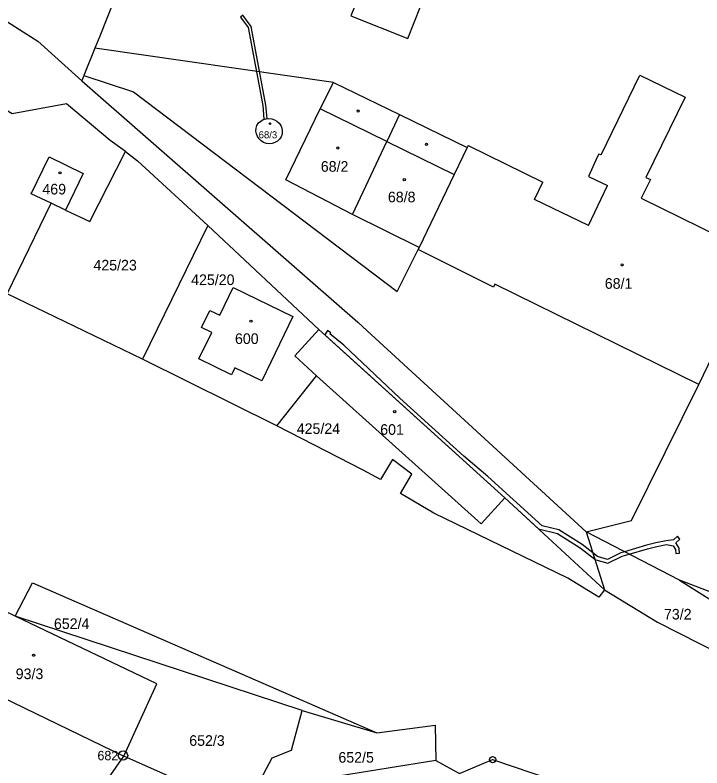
# Model space of a CAD drawing. Extents: x -758582 to -751794, y -998770 to -994350.
# Drawn here: x -755710.1 to -755599.9, y -995947.8 to -995827 of the extents above; entities that cross this region are included whole.
import ezdxf

# ---------------------------------------------------------------- set-up
doc = ezdxf.new("R2010")
doc.units = 0
for name, color, linetype in [('Hranice parcel', 7, 'Continuous'), ('Parcelní čísla', 7, 'Continuous'), ('Vnitřní kresba', 7, 'Continuous'), ('Věcná břemena k části', 7, 'Continuous'), ('Značky bodu BP', 7, 'Continuous'), ('Značky budov', 7, 'Continuous')]:
    doc.layers.add(name, color=color, linetype=linetype)

msp = doc.modelspace()

# ---------------------------------------------------------------- linework, layer by layer
at = {"layer": 'Hranice parcel'}
for p, q in [((-755697.31, -995832.34), (-755699.08, -995836.74)), ((-755699.08, -995836.74), (-755699.41, -995837.56)), ((-755656, -995859.04), (-755650.47, -995847.32)), ((-755698.14, -995860.15), (-755692.42, -995848.91)), ((-755704.34, -995857.22), (-755707.52, -995855.69)), ((-755711.39, -995871.74), (-755704.34, -995857.22)), ((-755702.05, -995858.32), (-755704.34, -995857.22)), ((-755702.05, -995858.32), (-755698.14, -995860.15)), ((-755679.19, -995860.78), (-755689.67, -995882.23)), ((-755679.19, -995860.78), (-755661.41, -995877.46)), ((-755689.67, -995882.23), (-755711.39, -995871.74)), ((-755661.41, -995877.46), (-755631.56, -995904.43)), ((-755668.12, -995892.91), (-755689.67, -995882.23)), ((-755668.12, -995892.91), (-755661.76, -995884.87)), ((-755631.56, -995904.43), (-755615.6, -995919.2)), ((-755618.51, -995909.9), (-755615.6, -995919.2)), ((-755603.54, -995917.67), (-755618.51, -995909.9)), ((-755603.54, -995917.67), (-755567.43, -995940.49)), ((-755615.6, -995919.2), (-755616.48, -995920.4)), ((-755664.07, -995938.54), (-755710.11, -995923.43)), ((-755664.07, -995938.54), (-755652.08, -995942.14)), ((-755702.52, -995959.96), (-755692.7, -995945.86)), ((-755679.79, -995951.58), (-755692.7, -995945.86)), ((-755642.66, -995946.59), (-755638.83, -995948.66))]:
    msp.add_line(p, q, dxfattribs=at)
for points in [[(-755646.75, -995803.42), (-755651.74, -995815.92), (-755656.25, -995827.17), (-755647.14, -995830.77), (-755643.06, -995820.45), (-755643.18, -995820.41), (-755639.72, -995811.47), (-755641.52, -995810.83), (-755639.17, -995804.99)], [(-755742.62, -995808.16), (-755706.48, -995831.21), (-755699.41, -995837.56)], [(-755691.81, -995818.51), (-755696.52, -995830.39), (-755697.31, -995832.34)], [(-755618.51, -995909.9), (-755611.25, -995908.1), (-755600.46, -995886.3), (-755590.57, -995865.79), (-755581.11, -995846.48), (-755574.92, -995833.7), (-755573.52, -995830.66)], [(-755692.42, -995848.91), (-755694.86, -995847.17), (-755701.86, -995841.26), (-755710.59, -995842.89), (-755716.73, -995839.14), (-755742.52, -995834.01)], [(-755699.41, -995837.56), (-755655.14, -995876.29), (-755653.67, -995877.65), (-755618.51, -995909.9)], [(-755656, -995859.04), (-755666.71, -995853.45), (-755661.2, -995842.09), (-755659.05, -995837.84), (-755648.44, -995842.99), (-755650.47, -995847.32)], [(-755667.28, -995846.11), (-755667.45, -995846.54), (-755667.71, -995846.92), (-755668.05, -995847.24), (-755668.45, -995847.47), (-755668.89, -995847.62), (-755669.35, -995847.67), (-755669.81, -995847.62), (-755669.82, -995847.62), (-755670.26, -995847.46), (-755670.65, -995847.22), (-755670.99, -995846.9), (-755671.24, -995846.52), (-755671.41, -995846.08), (-755671.48, -995845.63), (-755671.46, -995845.17), (-755671.33, -995844.72), (-755671.06, -995844.34), (-755670.71, -995844.03), (-755670.31, -995843.79), (-755669.87, -995843.65), (-755669.4, -995843.61), (-755668.96, -995843.66), (-755668.52, -995843.81), (-755668.12, -995844.05), (-755667.78, -995844.37), (-755667.51, -995844.75), (-755667.34, -995845.18), (-755667.26, -995845.64), (-755667.28, -995846.11)], [(-755650.47, -995847.32), (-755639.67, -995852.58), (-755645.29, -995864.29), (-755656, -995859.04)], [(-755707.52, -995855.69), (-755704.66, -995849.78), (-755699.22, -995852.42), (-755702.05, -995858.32)], [(-755692.42, -995848.91), (-755690.51, -995850.43), (-755679.19, -995860.78)], [(-755678.9, -995874.4), (-755677.26, -995875.18), (-755675.15, -995870.73), (-755665.58, -995875.38), (-755670.54, -995885.7), (-755674.88, -995883.63), (-755675.41, -995884.74), (-755680.64, -995882.18), (-755678.57, -995877.94), (-755680.22, -995877.13), (-755678.9, -995874.4)], [(-755661.41, -995877.46), (-755665.24, -995881.69), (-755661.76, -995884.87)], [(-755661.76, -995884.87), (-755635.35, -995908.62), (-755631.56, -995904.43)], [(-755616.48, -995920.4), (-755621.47, -995917.36), (-755642.94, -995906.89), (-755648.31, -995903.77), (-755646.47, -995900.65), (-755649.56, -995898.32), (-755651.51, -995901.54), (-755654.3, -995900.02), (-755668.12, -995892.91)], [(-755710.11, -995923.43), (-755719.28, -995919.02), (-755727.33, -995915.15)], [(-755710.11, -995923.43), (-755707.32, -995918.1), (-755652.08, -995942.14)], [(-755567.43, -995940.49), (-755568.03, -995931.24), (-755603.54, -995917.67)], [(-755615.6, -995919.2), (-755607.06, -995924.41), (-755576.33, -995940.02)], [(-755692.7, -995945.86), (-755687.4, -995934.28), (-755710.11, -995923.43)], [(-755735.66, -995925.11), (-755724.73, -995930.39), (-755692.7, -995945.86)], [(-755679.79, -995951.58), (-755671.18, -995950.47), (-755668.9, -995946.14), (-755665.76, -995944.92), (-755664.07, -995938.54)], [(-755652.08, -995942.14), (-755642.74, -995940.92), (-755642.66, -995946.59)], [(-755638.83, -995948.66), (-755633.53, -995946.43), (-755588.75, -995961.61), (-755575.67, -995964.66), (-755576.34, -995970.55)], [(-755642.66, -995946.59), (-755659.6, -995949.33), (-755663.62, -995959.94), (-755679.79, -995951.58)]]:
    msp.add_lwpolyline(points, dxfattribs=at)
at = {"layer": 'Vnitřní kresba'}
for p, q in [((-755616.09, -995849.42), (-755609.92, -995836.65)), ((-755609.92, -995836.65), (-755602.65, -995840.22)), ((-755602.65, -995840.22), (-755608.94, -995853.06)), ((-755650.47, -995847.32), (-755661.2, -995842.09)), ((-755648.44, -995842.99), (-755637.59, -995848.26)), ((-755637.59, -995848.26), (-755639.67, -995852.58)), ((-755637.43, -995847.94), (-755637.59, -995848.26)), ((-755637.43, -995847.94), (-755625.47, -995853.83)), ((-755616.75, -995849.81), (-755618.12, -995852.92)), ((-755616.49, -995849.33), (-755616.75, -995849.81)), ((-755616.09, -995849.42), (-755616.49, -995849.33)), ((-755618.12, -995852.92), (-755615.08, -995854.37)), ((-755608.22, -995853.41), (-755609.7, -995856.42)), ((-755608.94, -995853.06), (-755608.22, -995853.41)), ((-755626.81, -995856.61), (-755625.47, -995853.83)), ((-755618.16, -995860.77), (-755615.08, -995854.37)), ((-755618.16, -995860.77), (-755626.81, -995856.61)), ((-755609.7, -995856.42), (-755590.57, -995865.79)), ((-755645.29, -995864.29), (-755645.45, -995864.61)), ((-755633.37, -995870.65), (-755645.45, -995864.61)), ((-755633.15, -995870.2), (-755633.37, -995870.65)), ((-755600.46, -995886.3), (-755633.15, -995870.2))]:
    msp.add_line(p, q, dxfattribs=at)
at = {"layer": 'Věcná břemena k části'}
for points in [[(-755669.71, -995843.63), (-755669.89, -995841.47), (-755672.24, -995828.85), (-755673.59, -995827.05), (-755673.99, -995827.35), (-755672.71, -995829.05), (-755670.39, -995841.53), (-755670.21, -995843.75), (-755669.96, -995843.67)], [(-755645.45, -995864.61), (-755645.29, -995864.29), (-755656, -995859.04), (-755666.71, -995853.45), (-755661.2, -995842.09), (-755659.05, -995837.84), (-755697.31, -995832.34), (-755699.08, -995836.74), (-755691.11, -995839.35), (-755648.86, -995871.39)], [(-755667.26, -995845.64), (-755667.28, -995846.11), (-755667.45, -995846.54), (-755667.71, -995846.92), (-755668.05, -995847.24), (-755668.45, -995847.48), (-755668.89, -995847.62), (-755669.35, -995847.67), (-755669.81, -995847.62), (-755670.26, -995847.46), (-755670.65, -995847.22), (-755670.99, -995846.9), (-755671.24, -995846.52), (-755671.41, -995846.08), (-755671.48, -995845.63), (-755671.46, -995845.17), (-755671.33, -995844.72), (-755671.06, -995844.34), (-755670.71, -995844.03), (-755670.31, -995843.79), (-755669.87, -995843.65), (-755669.4, -995843.61), (-755668.94, -995843.66), (-755668.5, -995843.82), (-755668.12, -995844.05), (-755667.78, -995844.37), (-755667.52, -995844.75), (-755667.34, -995845.18)], [(-755660.44, -995878.34), (-755631.56, -995904.43), (-755626.16, -995909.42), (-755623.13, -995910.15), (-755619.49, -995912.45), (-755617.14, -995914.27), (-755616.96, -995914.42), (-755615.05, -995914.96), (-755612.74, -995913.83), (-755611.6, -995913.49), (-755608.69, -995912.61), (-755607.21, -995912.26), (-755605.66, -995911.94), (-755604.54, -995912.15), (-755604.2, -995912.73), (-755604.13, -995913.37), (-755603.53, -995913.34), (-755603.62, -995912.54), (-755604.13, -995911.65), (-755603.52, -995911.11), (-755603.89, -995910.63), (-755604.52, -995911.19), (-755605.71, -995911.34), (-755607.34, -995911.68), (-755608.84, -995912.03), (-755612.36, -995913.09), (-755612.96, -995913.27), (-755615.11, -995914.32), (-755616.68, -995913.87), (-755617.46, -995913.27), (-755619.14, -995911.96), (-755622.9, -995909.59), (-755625.58, -995908.95), (-755634.31, -995901.05), (-755638.15, -995897.76), (-755648.43, -995888.45), (-755657.41, -995879.95), (-755659.64, -995878.18), (-755659.49, -995877.97), (-755660.01, -995877.63)]]:
    msp.add_lwpolyline(points, close=True, dxfattribs=at)
at = {"layer": 'Značky bodu BP'}
for centre, radius in [((-755692.81, -995945.79), 0.75), ((-755692.81, -995945.79), 0.03), ((-755633.53, -995946.43), 0.5), ((-755633.53, -995946.43), 0.0303)]:
    msp.add_circle(centre, radius, dxfattribs=at)
at = {"layer": 'Značky budov'}
for centre, radius in [((-755655.1, -995842.43), 0.175), ((-755669.25, -995844.44), 0.117), ((-755658.35, -995848.36), 0.175), ((-755644.14, -995847.75), 0.175), ((-755702.93, -995852.34), 0.175), ((-755647.69, -995853.43), 0.175), ((-755612.75, -995867.1), 0.175), ((-755672.29, -995876.13), 0.175), ((-755649.23, -995890.64), 0.175), ((-755707.15, -995929.7), 0.175)]:
    msp.add_circle(centre, radius, dxfattribs=at)

# ---------------------------------------------------------------- texts
at = {"layer": 'Parcelní čísla'}
for s, height, p in [('68/3', 1.14, (-755671.05, -995846.8)), ('68/2', 1.7, (-755661.08, -995852.16)), ('469', 1.7, (-755705.74, -995855.8)), ('68/8', 1.7, (-755650.32, -995857.06)), ('425/23', 1.7, (-755697.55, -995867.99)), ('425/20', 1.7, (-755681.88, -995870.33)), ('68/1', 1.7, (-755615.53, -995870.93)), ('600', 1.7, (-755674.85, -995879.78)), ('425/24', 1.7, (-755664.94, -995894.21)), ('601', 1.7, (-755651.55, -995894.35)), ('73/2', 1.7, (-755606.04, -995923.97)), ('652/4', 1.7, (-755703.89, -995925.49)), ('93/3', 1.7, (-755710.02, -995933.53)), ('652/3', 1.7, (-755682.18, -995944.23)), ('652/5', 1.7, (-755658.26, -995946.93))]:
    msp.add_text(s, height=height, dxfattribs=at).set_placement(p)
at = {"layer": 'Značky bodu BP'}
msp.add_text('682', height=1.5, dxfattribs=at).set_placement((-755696.91, -995946.54))

doc.saveas('drawing.dxf')
